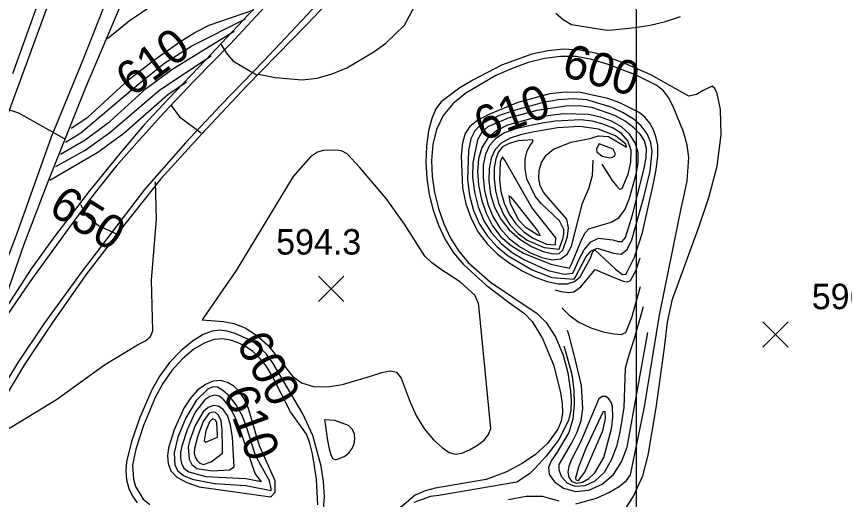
# Model space of a CAD drawing. Extents: x 79600 to 91800, y 75600 to 84400.
# Drawn here: x 86334.2 to 86823, y 76395.7 to 76680.7 of the extents above; entities that cross this region are included whole.
import ezdxf

# ---------------------------------------------------------------- set-up
doc = ezdxf.new("R2010")
doc.units = 0
for name, color, linetype in [('080-085$0$TI_BORDER', 7, 'Continuous'), ('080-090$0$BRIDGE', 7, 'Continuous'), ('080-090$0$INDEX', 7, 'Continuous'), ('080-090$0$INDXLBL', 7, 'Continuous'), ('080-090$0$INTER', 7, 'Continuous'), ('080-090$0$INTERSTATE', 7, 'Continuous'), ('080-090$0$SPOTMARK', 7, 'Continuous'), ('080-090$0$SPOTS', 7, 'Continuous')]:
    doc.layers.add(name, color=color, linetype=linetype)

# ---------------------------------------------------------------- blocks, each defined once
blk = doc.blocks.new('080-090$0$SPOTS')
at = {"layer": '080-090$0$SPOTMARK'}
for p, q in [((-0.5, -0.5), (0.5, 0.5)), ((-0.5, 0.5), (0.5, -0.5))]:
    blk.add_line(p, q, dxfattribs=at)

msp = doc.modelspace()

# ---------------------------------------------------------------- linework, layer by layer
at = {"layer": '080-085$0$TI_BORDER'}
msp.add_lwpolyline([(79700, 80300), (86700, 80300), (86700, 75700), (79700, 75700)], close=True, dxfattribs=at)
at = {"layer": '080-090$0$BRIDGE'}
for p, q in [((86332.05, 76647.16), (86390.34, 76809.26)), ((86578.93, 76753.18), (86505.73, 76676.2)), ((86498.38, 76711.07), (86445.86, 76654.97)), ((86403.72, 76706.3), (86374.84, 76638.19)), ((86505.73, 76676.2), (86469.99, 76639.5)), ((86445.86, 76654.97), (86424.04, 76632.04)), ((86374.84, 76638.19), (86352.67, 76583.14)), ((86469.99, 76639.5), (86443.67, 76611.52)), ((86424.04, 76632.04), (86409.26, 76616.34)), ((86409.26, 76616.34), (86395.16, 76599.8)), ((86443.67, 76611.52), (86419.44, 76584.88)), ((86395.16, 76599.8), (86377.37, 76577.78)), ((86352.67, 76583.14), (86338.52, 76546.11)), ((86419.44, 76584.88), (86398.12, 76558.07)), ((86377.37, 76577.78), (86356.74, 76550.81)), ((86398.12, 76558.07), (86375.79, 76529.05)), ((86356.74, 76550.81), (86342.88, 76531.78)), ((86338.52, 76546.11), (86314.77, 76477.92)), ((86342.88, 76531.78), (86326.42, 76506.27)), ((86375.79, 76529.05), (86355.41, 76500.15)), ((86355.41, 76500.15), (86338.96, 76475.34)), ((86338.96, 76475.34), (86323.48, 76449.95))]:
    msp.add_line(p, q, dxfattribs=at)
at = {"layer": '080-090$0$INDEX'}
for points in [[(86387.98, 76667.69), (86400.72, 76678.24), (86415.21, 76688.05), (86423.45, 76692.43), (86449.87, 76701.17), (86467.48, 76706.93), (86523.15, 76737.09)], [(86366.46, 76614.72), (86376.28, 76621.36), (86400.41, 76643.25), (86415.2, 76655), (86431.2, 76666.09), (86439.53, 76671.21), (86448.04, 76675.64), (86474.29, 76684.6)], [(86664.42, 76393.11), (86676.63, 76396.53), (86683.88, 76399.74), (86690.13, 76403.31), (86694.29, 76406.81), (86696.64, 76410.15), (86704.99, 76450.37), (86713.79, 76504.49), (86726.94, 76568.42), (86728.69, 76576.31), (86730.13, 76583.71), (86731.21, 76597.42), (86730.25, 76604.69), (86728.03, 76612.69), (86721.96, 76627.67), (86719.2, 76632.92), (86716.21, 76636.81), (86712.23, 76640.02), (86699.7, 76646.24), (86683.05, 76652.64), (86673.97, 76655.37), (86664.66, 76657.04), (86655.31, 76657.2), (86645.91, 76655.94), (86636.4, 76653.49), (86626.79, 76650.07), (86617.27, 76645.84), (86599.5, 76635.56), (86592.01, 76629.42), (86586.12, 76622.32), (86582.21, 76614.12), (86580.07, 76605.11), (86579.31, 76595.69), (86579.65, 76586.19), (86580.98, 76576.75), (86583.27, 76567.44), (86586.46, 76558.38), (86590.51, 76549.85), (86595.35, 76542.15), (86600.92, 76535.48), (86614.14, 76523.99), (86641.7, 76505.46), (86646.96, 76500.13), (86652.7, 76491.21), (86656.96, 76480.93), (86659.69, 76470.33), (86661.31, 76459.53), (86661.71, 76453.91), (86661.49, 76448.15), (86660.22, 76442.28), (86654.2, 76430.73), (86646.79, 76421.12), (86640.21, 76413.86), (86637.15, 76410.74), (86629.55, 76405.83), (86583.52, 76398.05), (86578.64, 76397.37), (86568.81, 76393.78)], [(86371.94, 76569.81), (86375.68, 76563.11), (86382.66, 76557.43), (86393.09, 76552.53)], [(86512.08, 76392.59), (86511.37, 76407.51), (86510.19, 76415.39), (86508.91, 76422.6), (86507.38, 76428.9), (86505.36, 76434.14), (86495.98, 76447.43), (86485.24, 76468.61), (86481.56, 76474.55), (86477.76, 76479.28), (86473.75, 76483), (86469.48, 76485.91), (86465.02, 76488.09), (86460.47, 76489.6), (86455.86, 76490.42), (86450.93, 76490.12), (86445.35, 76488.2), (86438.96, 76484.3), (86432.27, 76478.69), (86425.97, 76471.82), (86420.58, 76464.09), (86416.08, 76455.87), (86409.18, 76439.36), (86404.68, 76425.38), (86402.67, 76415.93), (86403.23, 76407.64), (86404.49, 76403.33), (86409.09, 76395.76), (86412.88, 76392.65)], [(86624.64, 76395.58), (86635.14, 76397.57), (86644.59, 76397.63), (86654.46, 76394.8)]]:
    msp.add_lwpolyline(points, dxfattribs=at)
for points in [[(86694.91, 76530.46), (86699, 76538.65), (86703.74, 76553.21), (86710.18, 76581.44), (86711.98, 76590.43), (86712.96, 76598.34), (86712.8, 76604.77), (86711.71, 76609.94), (86710.06, 76614.19), (86708.07, 76617.83), (86705.45, 76621.06), (86701.75, 76624.08), (86690.41, 76629.8), (86683.25, 76632.32), (86667.13, 76635.81), (86658.31, 76636.09), (86649.08, 76635.03), (86630.25, 76629.91), (86613.02, 76622.86), (86606.45, 76619.27), (86601.94, 76615.77), (86599.14, 76611.66), (86597.52, 76606.07), (86596.66, 76598.43), (86597.51, 76579.66), (86599.51, 76570.23), (86602.6, 76561.41), (86606.78, 76553.44), (86612.02, 76546.52), (86618.19, 76540.54), (86625.15, 76535.3), (86632.69, 76530.69), (86640.35, 76526.93), (86647.58, 76524.27), (86653.96, 76522.95), (86659.35, 76523), (86663.7, 76524.4), (86667.03, 76527.03), (86673.31, 76538.48), (86673.97, 76540.42), (86674.64, 76542.13), (86675.74, 76542.98), (86687.97, 76531.61), (86691.98, 76528.45), (86693.91, 76528.73)], [(86674.55, 76609.24), (86677.88, 76610.35), (86683.82, 76609.86), (86694.3, 76603.52), (86694.04, 76605.39), (86687.96, 76610.21), (86677.87, 76614.31), (86666.78, 76615.85), (86653.63, 76614.91), (86638.88, 76612.39), (86631.86, 76610.83), (86625.59, 76608.83), (86620.45, 76606.03), (86616.74, 76602.13), (86614.38, 76597.08), (86613.21, 76590.88), (86613.11, 76583.64), (86614.16, 76575.86), (86616.5, 76568.15), (86620.2, 76561.04), (86625.19, 76554.73), (86631.33, 76549.34), (86638.32, 76545), (86645.22, 76541.98), (86650.91, 76540.55), (86654.59, 76540.89), (86656.75, 76542.88), (86659.51, 76550.88), (86660.1, 76556.03), (86659.18, 76561.13), (86648.25, 76573.46), (86645.3, 76577.09), (86643.47, 76580.85), (86642.65, 76585.04), (86642.79, 76589.76), (86644.11, 76594.58), (86646.9, 76598.94), (86651.26, 76602.37), (86661.7, 76606.6), (86673.78, 76608.9)], [(86677.84, 76605.02), (86676.6, 76602.48), (86676.78, 76600.93), (86680.1, 76598.33), (86684.45, 76597.39), (86686.14, 76597.71), (86687.33, 76598.5), (86687.9, 76599.7), (86686.58, 76602.51), (86678.31, 76605.61)], [(86484.78, 76397.66), (86486.84, 76400.05), (86486.91, 76406.62), (86477.76, 76427.24), (86473.41, 76441.88), (86471.09, 76449.28), (86468.54, 76455.12), (86465.71, 76459.45), (86462.48, 76462.58), (86458.82, 76464.75), (86454.75, 76465.79), (86450.36, 76465.46), (86445.75, 76463.56), (86441.15, 76460.16), (86436.85, 76455.39), (86433.06, 76449.48), (86427.27, 76436.72), (86424, 76426.07), (86423.43, 76421.39), (86423.71, 76416.86), (86425.35, 76412.6), (86428.96, 76408.79), (86434.83, 76405.6), (86442.11, 76403.15), (86484.19, 76397.26)], [(86452.84, 76433.75), (86452.45, 76441.03), (86451.76, 76442.54), (86449.89, 76443.23), (86448.07, 76441.48), (86445.91, 76436.11), (86444.99, 76430.29), (86446.05, 76429.44), (86452.8, 76432.5)]]:
    msp.add_lwpolyline(points, close=True, dxfattribs=at)
at = {"layer": '080-090$0$INTER'}
for points in [[(86477.14, 76646.7), (86486.92, 76644.63), (86502.96, 76643.31), (86511.82, 76644.41), (86520.68, 76646.82), (86529.33, 76650.37), (86545.27, 76659.84), (86552.19, 76665.01), (86563.33, 76675.58), (86575.1, 76697.75), (86579.8, 76705.51), (86585.99, 76712.13), (86600.56, 76722.27), (86663.2, 76756.79), (86688.2, 76770.01), (86795.47, 76817.38), (86822.59, 76829.17), (86840.37, 76836.47)], [(86652.6, 76682.59), (86657.04, 76678.88), (86661.81, 76676.03), (86682.82, 76672.71), (86686.07, 76672.91), (86699.56, 76674.17), (86708.36, 76675.59), (86717.39, 76677.76), (86726.25, 76680.71)], [(86363.1, 76606.45), (86372.19, 76612.08), (86406.65, 76641.27), (86421.69, 76653.3), (86437.69, 76663.35), (86469.46, 76679.42)], [(86360.25, 76599.43), (86374.74, 76607.85), (86389.22, 76618.73), (86410.94, 76638.46), (86426.59, 76649.9), (86462.7, 76672.15)], [(86454.84, 76664.37), (86458.15, 76659), (86462.01, 76654.6), (86476, 76646.24)], [(86694.32, 76391.15), (86698.34, 76397.13), (86704.03, 76409.67), (86707.2, 76421.77), (86711.81, 76449.84), (86716.72, 76485.1), (86718.59, 76500.28), (86721.58, 76513.81), (86737.06, 76556.37), (86743.01, 76573.9), (86747.95, 76592.41), (86750.24, 76610.87), (86749.87, 76625.76), (86747.82, 76635.28), (86746.56, 76638.14), (86744.96, 76639.52), (86739.54, 76637.08), (86735.65, 76634.7), (86731.25, 76633.68), (86708.82, 76646.34), (86693.4, 76652.92), (86684.92, 76656.2), (86676.03, 76659.06), (86666.81, 76660.94), (86657.35, 76661.39), (86647.83, 76660.51), (86638.44, 76658.5), (86620.56, 76651.97), (86603.64, 76643.23), (86596.02, 76638.63), (86585.03, 76630.38), (86581.75, 76626.13), (86579.38, 76620.6), (86577.55, 76613.15), (86576.32, 76604.25), (86575.89, 76594.68), (86576.39, 76585.09), (86577.82, 76575.66), (86580.15, 76566.42), (86583.34, 76557.48), (86587.39, 76549.01), (86592.3, 76541.24), (86598.06, 76534.32), (86611.48, 76522.2), (86625.37, 76511.66), (86634.12, 76505.37), (86638.58, 76500.73), (86644.87, 76490.7), (86651.25, 76475.21), (86655.43, 76458.76), (86656.48, 76452.2), (86656.65, 76446.72), (86655.8, 76441.8), (86653.85, 76437.07), (86647.81, 76428.62), (86640.7, 76422.26), (86632.72, 76416.87), (86623.16, 76411.78), (86611.48, 76407.46), (86587.33, 76403.24), (86581.41, 76402.35), (86575.49, 76400.81), (86569.58, 76398.12), (86537.8, 76371.25)], [(86357.35, 76592.28), (86374.83, 76601.87), (86389.41, 76612.16), (86418.89, 76637.42), (86449.06, 76657.5)], [(86434.51, 76641.88), (86423.54, 76634.54), (86397.49, 76611.73), (86382.29, 76600.5), (86353.92, 76583.84)], [(86325.3, 76627.24), (86335.38, 76623.86), (86362.44, 76608.67)], [(86425.48, 76628.1), (86430.38, 76621.55), (86443.19, 76612.12)], [(86679.75, 76593.48), (86685.98, 76583.97), (86688.4, 76580.69), (86690.26, 76578.9), (86691.82, 76579.21), (86695.41, 76587.68), (86696.93, 76594.75), (86697.09, 76601.72), (86695.19, 76607.32), (86691.5, 76611.57), (86686.51, 76614.79), (86680.67, 76617.26), (86674.18, 76618.94), (86667.24, 76619.77), (86652.43, 76618.95), (86644.62, 76617.74), (86636.65, 76616.26), (86629.04, 76614.4), (86622.42, 76611.97), (86617.26, 76608.78), (86613.55, 76604.66), (86611.12, 76599.44), (86609.83, 76593.04), (86609.66, 76585.74), (86610.58, 76577.93), (86612.59, 76570), (86615.69, 76562.36), (86619.9, 76555.46), (86625.16, 76549.64), (86631.21, 76544.9), (86637.71, 76541.15), (86644.29, 76538.4), (86650.43, 76537.06), (86655.56, 76537.63), (86659.28, 76540.44), (86661.85, 76545.11), (86668.31, 76570.58), (86672.09, 76579.21), (86674.37, 76586.88), (86674.63, 76595.83)], [(86322.35, 76433.32), (86357.79, 76454.61), (86386.11, 76475.03), (86405.65, 76486.9), (86410.29, 76489.38), (86413.23, 76491.88), (86414.7, 76495.17), (86413.87, 76525.14), (86416.89, 76561.07), (86416.37, 76583.1)], [(86677.17, 76530.87), (86686.06, 76527.13), (86692.45, 76524.54), (86694.94, 76524.19), (86696.79, 76524.97), (86699.89, 76530.67), (86702.49, 76538.29)], [(86652.11, 76519.4), (86655.71, 76518.32), (86660.2, 76517.76), (86663.27, 76518.14), (86667.45, 76521.13), (86675.87, 76531.35), (86677.17, 76530.87)], [(86656.34, 76508.73), (86656.43, 76508.62), (86660.58, 76504.43), (86666.25, 76500.3), (86673.29, 76497), (86680.62, 76494.68), (86686.93, 76493.34), (86691.23, 76493.08), (86693.94, 76494.3), (86697.56, 76502.99), (86702.66, 76521.41)], [(86704.26, 76509.32), (86698.71, 76489.81), (86695.74, 76480.92), (86693.61, 76473.16), (86692.75, 76450.01), (86690.51, 76435.39), (86688.38, 76427.01), (86685.33, 76418.77), (86681.12, 76411.66), (86675.69, 76406.51), (86669.71, 76403.65), (86664.04, 76403.26), (86659.42, 76405.32), (86656.18, 76408.9), (86654.57, 76412.87), (86654.69, 76416.39), (86662.04, 76429.17), (86665.16, 76435.39), (86667.51, 76442.24), (86668.6, 76449.36), (86667.8, 76462.98), (86663.69, 76480.15), (86660.6, 76492.5), (86659.48, 76495.47)], [(86515.53, 76390.02), (86516.06, 76397.49), (86515.54, 76406.12), (86514.07, 76415.39), (86509.08, 76433.5), (86503.35, 76446.29), (86489.77, 76469.22), (86485.76, 76475.89), (86481.78, 76481.35), (86477.68, 76485.65), (86473.27, 76489), (86463.38, 76493.58), (86458.55, 76494.9), (86454.13, 76495.53), (86449.64, 76495.07), (86444.43, 76493.03), (86438.09, 76489.06), (86431.2, 76483.41), (86424.58, 76476.47), (86418.9, 76468.63), (86414.17, 76460.33), (86406.98, 76444.07), (86402.12, 76429.8), (86399.23, 76417.93), (86398.8, 76412.5), (86399.23, 76407.19), (86400.51, 76402.14), (86402.6, 76397.57), (86405.51, 76393.63)], [(86662.47, 76466.63), (86663.2, 76460.11), (86663.56, 76451.73), (86662.76, 76442.99), (86660.27, 76435.17), (86652.99, 76422.97), (86649.93, 76418.46), (86648.3, 76414.48), (86648.8, 76410.45), (86651.92, 76406.08), (86657.27, 76402.3), (86664.25, 76400.33), (86672.15, 76401.14), (86680, 76404.62), (86686.72, 76410.37), (86691.51, 76417.94), (86694.7, 76426.52), (86706.98, 76494.16)], [(86657.34, 76486.41), (86661.98, 76470.35), (86662.47, 76466.63)]]:
    msp.add_lwpolyline(points, dxfattribs=at)
for points in [[(86664.02, 76526.65), (86668.15, 76534.58), (86670.39, 76538.71), (86673.26, 76542.3), (86676.99, 76543.97), (86686.64, 76540.98), (86691.2, 76540.46), (86694.75, 76543.22), (86697.53, 76548.86), (86704.56, 76573.99), (86708.31, 76589.38), (86709.61, 76601.06), (86708.7, 76606.38), (86706.57, 76611.43), (86703.12, 76616.09), (86698.34, 76620.27), (86692.47, 76623.94), (86685.82, 76627.09), (86670.97, 76631.46), (86662.81, 76632.16), (86654.18, 76631.61), (86645.25, 76630.03), (86627.45, 76625.07), (86619.42, 76622.22), (86612.79, 76619.41), (86607.99, 76616.67), (86604.73, 76613.33), (86602.53, 76608.54), (86601.01, 76601.71), (86600.42, 76584.25), (86601.66, 76575.1), (86604.03, 76566.31), (86607.56, 76558.2), (86612.25, 76551.03), (86617.96, 76544.8), (86624.52, 76539.42), (86638.75, 76531.15), (86650.19, 76526.75), (86663.49, 76525.72)], [(86663.98, 76532.1), (86666.21, 76537.19), (86669.39, 76543.07), (86673.35, 76547.79), (86677.84, 76549.94), (86686.36, 76549), (86689.39, 76547.95), (86691.72, 76548), (86693.73, 76550.35), (86697.93, 76563.57), (86704.59, 76590.12), (86705.92, 76597.35), (86706.15, 76602.89), (86705.09, 76607.24), (86702.61, 76611.1), (86698.66, 76615.03), (86693.51, 76618.88), (86687.53, 76622.33), (86673.98, 76627.05), (86666.46, 76628), (86658.46, 76627.88), (86641.4, 76625.18), (86624.51, 76620.62), (86612.48, 76615.55), (86608.87, 76612.4), (86606.35, 76608.01), (86603.59, 76594.37), (86603.54, 76585.92), (86604.58, 76577.06), (86606.75, 76568.29), (86610.11, 76560.12), (86614.65, 76552.95), (86620.28, 76546.78), (86626.83, 76541.5), (86634.06, 76537.05), (86648.03, 76530.9), (86657.54, 76528.57), (86662.72, 76529.25)], [(86661.92, 76534.55), (86667.94, 76549.34), (86669.88, 76552.97), (86672.11, 76555.32), (86679.99, 76557.77), (86685.26, 76559.24), (86690.08, 76562.12), (86693.62, 76567.1), (86696.15, 76573.58), (86700.03, 76587.64), (86701.28, 76594.26), (86701.28, 76600.47), (86699.54, 76606.21), (86696.17, 76611.3), (86691.43, 76615.59), (86685.58, 76618.94), (86678.96, 76621.33), (86671.93, 76622.82), (86657.23, 76623.29), (86640.6, 76621.16), (86624.08, 76616.58), (86617.52, 76613.16), (86612.45, 76608.81), (86608.92, 76603.38), (86606.93, 76596.77), (86606.34, 76589.24), (86606.97, 76581.1), (86608.67, 76572.71), (86611.44, 76564.55), (86615.29, 76557.1), (86620.25, 76550.77), (86626.34, 76545.49), (86633.58, 76541.08), (86649.65, 76534.55), (86660.81, 76532.17)], [(86655.09, 76544.54), (86656.75, 76549.42), (86657.37, 76552.29), (86657.42, 76554.92), (86654.74, 76560.09), (86643.89, 76570.4), (86640.41, 76574.7), (86635.6, 76584.87), (86634.56, 76590.73), (86634.55, 76596.48), (86635.66, 76601.39), (86637.68, 76604.89), (86639.31, 76607.03), (86638.95, 76608.02), (86630.36, 76607.25), (86625.11, 76605.79), (86621.23, 76603.72), (86618.7, 76600.81), (86617.15, 76596.74), (86616.29, 76591.33), (86616.18, 76584.89), (86616.99, 76577.86), (86618.84, 76570.66), (86621.72, 76563.76), (86625.63, 76557.61), (86630.44, 76552.6), (86635.72, 76548.76), (86645.69, 76544.39), (86654.57, 76543.38)], [(86607.03, 76511.23), (86604.9, 76516.32), (86596.43, 76523.97), (86584.03, 76531.96), (86579.2, 76535.45), (86575.29, 76539.19), (86563.25, 76558.07), (86552.46, 76573.2), (86536.77, 76591.74), (86529.51, 76599.68), (86526, 76601.36), (86522.46, 76601.88), (86515.56, 76601.65), (86511.95, 76600.64), (86507.82, 76597.95), (86497.58, 76586.22), (86463.97, 76530.73), (86444.68, 76502.9), (86443.92, 76501.61), (86456.48, 76500.76), (86462.61, 76499.6), (86469.29, 76496.98), (86476.12, 76492.5), (86482.61, 76486.68), (86497.2, 76468.47), (86502.48, 76464.46), (86509.5, 76462.43), (86517.81, 76462.21), (86526.68, 76463.47), (86543.31, 76468.49), (86549.94, 76470.7), (86554.89, 76471.65), (86558.51, 76470.72), (86561.32, 76467.3), (86566.65, 76453.15), (86570.29, 76444.8), (86575.1, 76437.21), (86580.45, 76430.91), (86585.49, 76426.25), (86589.62, 76423.47), (86593.27, 76422.46), (86597.14, 76423.01), (86601.68, 76424.88), (86606.34, 76427.62), (86610.31, 76430.74), (86612.94, 76433.92), (86614.26, 76437.57), (86607.28, 76509.97)], [(86652.5, 76546.64), (86652.7, 76550.04), (86638.45, 76568.04), (86622.51, 76596.01), (86621.09, 76597.97), (86619.72, 76594.9), (86619.45, 76584.23), (86620.27, 76577.47), (86622.11, 76570.63), (86625.01, 76564.14), (86628.96, 76558.39), (86633.83, 76553.71), (86638.96, 76550.17), (86647.14, 76546.4), (86652.26, 76545.89)], [(86640.18, 76556.6), (86628.83, 76570.95), (86626.25, 76573.99), (86624.95, 76574.97), (86625.61, 76570.31), (86630.55, 76560.72), (86634.62, 76556.58), (86642.03, 76551.79), (86643.48, 76551.39), (86642.09, 76554.15)], [(86484.53, 76401.99), (86483.53, 76406.73), (86475.29, 76421.59), (86470.59, 76436.84), (86467.67, 76444.77), (86463.98, 76451.43), (86459.93, 76456.56), (86456.11, 76460.05), (86452.93, 76461.85), (86450.13, 76462.05), (86447.27, 76460.77), (86440.55, 76454.35), (86434.16, 76443.92), (86429.54, 76432.43), (86427.26, 76423.27), (86427.66, 76415.83), (86429.38, 76412.57), (86432.71, 76409.78), (86437.9, 76407.59), (86451.19, 76405.02), (86469.65, 76403.94), (86484.59, 76400.91)], [(86478.18, 76406.95), (86475.12, 76410.92), (86465.8, 76437.96), (86462.83, 76444.96), (86459.7, 76450.55), (86456.63, 76454.52), (86453.77, 76456.7), (86451.04, 76457.24), (86448.29, 76456.4), (86445.43, 76454.38), (86439.74, 76447.12), (86434.9, 76436.73), (86431.82, 76427.21), (86431.12, 76423.45), (86431.01, 76420.1), (86431.56, 76417), (86433.09, 76414.23), (86435.95, 76411.96), (86445.93, 76409.22), (86469.57, 76408.13), (86478.84, 76406.31)], [(86685.77, 76438.78), (86686.33, 76444.31), (86686.04, 76450.59), (86685.24, 76453.12), (86683.93, 76455.09), (86682.11, 76456.34), (86680.03, 76456.49), (86678.03, 76455.1), (86667.15, 76429.54), (86661.95, 76419.31), (86660.31, 76415.34), (86659.7, 76411.84), (86660.36, 76408.71), (86662.15, 76406.34), (86664.89, 76405.27), (86668.34, 76405.9), (86672.07, 76408.07), (86675.62, 76411.47), (86680.97, 76420.53), (86685.58, 76437.4)], [(86462.6, 76418.34), (86461.69, 76432.25), (86460.54, 76439.62), (86458.71, 76445.21), (86456.32, 76448.86), (86453.5, 76450.75), (86450.44, 76451.05), (86447.35, 76449.88), (86444.43, 76447.36), (86439.71, 76439.34), (86436.49, 76430.65), (86435.59, 76426.74), (86436.08, 76419.37), (86437.81, 76416.21), (86440.76, 76413.94), (86449.65, 76412.61), (86460.05, 76413.21), (86462.7, 76414.89)], [(86455.85, 76425.85), (86455.73, 76436.72), (86455.01, 76442.01), (86453.56, 76445.41), (86451.64, 76447), (86449.63, 76447.22), (86447.82, 76446.42), (86444.51, 76441.68), (86441.24, 76433.26), (86439.23, 76425.68), (86439.08, 76422.97), (86439.6, 76420.67), (86440.8, 76418.58), (86442.54, 76417), (86444.64, 76416.3), (86449.19, 76417.84), (86455.77, 76423.09)], [(86680.59, 76436.94), (86682.03, 76443.43), (86681.87, 76447.38), (86680.5, 76447.67), (86670.18, 76425.44), (86665.98, 76414.76), (86664.27, 76408.52), (86664.44, 76407.21), (86666.11, 76406.83), (86669.81, 76411.84), (86680.24, 76435.81)], [(86516.39, 76440.27), (86517.85, 76430.56), (86518.79, 76425.54), (86519.77, 76421.91), (86521.03, 76419.8), (86522.82, 76419.1), (86528.08, 76421.17), (86530.59, 76423.33), (86532.39, 76425.84), (86533.48, 76428.58), (86533.92, 76431.43), (86533.73, 76434.29), (86532.62, 76436.98), (86530.23, 76439.29), (86522.24, 76442.31), (86516.15, 76442.66)]]:
    msp.add_lwpolyline(points, close=True, dxfattribs=at)
at = {"layer": '080-090$0$INTERSTATE'}
for p, q in [((86281.06, 76492.29), (86396.39, 76805.98)), ((86540.17, 76718.33), (86480.2, 76654.58)), ((86395.77, 76711.82), (86373.58, 76655.52)), ((86502.65, 76710.18), (86460.41, 76664.44)), ((86460.41, 76664.44), (86439.02, 76642.75)), ((86373.58, 76655.52), (86354.73, 76609.42)), ((86480.2, 76654.58), (86455.01, 76628.65)), ((86439.02, 76642.75), (86421.29, 76623.91)), ((86455.01, 76628.65), (86434.03, 76606.12)), ((86421.29, 76623.91), (86406.78, 76607.93)), ((86354.73, 76609.42), (86334.33, 76552.68)), ((86406.78, 76607.93), (86392.97, 76592.35)), ((86434.03, 76606.12), (86409.79, 76578.52)), ((86392.97, 76592.35), (86379.83, 76575.8)), ((86409.79, 76578.52), (86387.6, 76549.51)), ((86379.83, 76575.8), (86364.98, 76555.67)), ((86334.33, 76552.68), (86314.42, 76500.09)), ((86364.98, 76555.67), (86342.07, 76524.17)), ((86387.6, 76549.51), (86372.48, 76529.66)), ((86372.48, 76529.66), (86350.41, 76499.39)), ((86342.07, 76524.17), (86321.38, 76493.89)), ((86350.41, 76499.39), (86334.82, 76476.09)), ((86334.82, 76476.09), (86320.05, 76452.08))]:
    msp.add_line(p, q, dxfattribs=at)

# ---------------------------------------------------------------- block references
at = {"layer": '080-090$0$SPOTMARK', "xscale": 15, "yscale": 15}
for p in [(86520, 76520), (86782.41, 76492.98)]:
    msp.add_blockref('080-090$0$SPOTS', p, dxfattribs=at)

# ---------------------------------------------------------------- texts
at = {"layer": '080-090$0$INDXLBL'}
for s, rotation, p in [('610', 36.6232, (86402.5, 76632.75)), ('600', 343.7825, (86655.33, 76645.93)), ('610', 21.0187, (86609.29, 76606.82)), ('650', 328.3087, (86352.24, 76565.08)), ('600', 299.3675, (86463.52, 76487.82)), ('610', 290.1437, (86456.11, 76458.74))]:
    msp.add_text(s, height=20, rotation=rotation, dxfattribs=at).set_placement(p)
at = {"layer": '080-090$0$SPOTS'}
for s, p in [('594.3', (86487.52, 76540.21)), ('596.5', (86803.76, 76507.98))]:
    msp.add_text(s, height=15, dxfattribs=at).set_placement(p)

doc.saveas('drawing.dxf')
